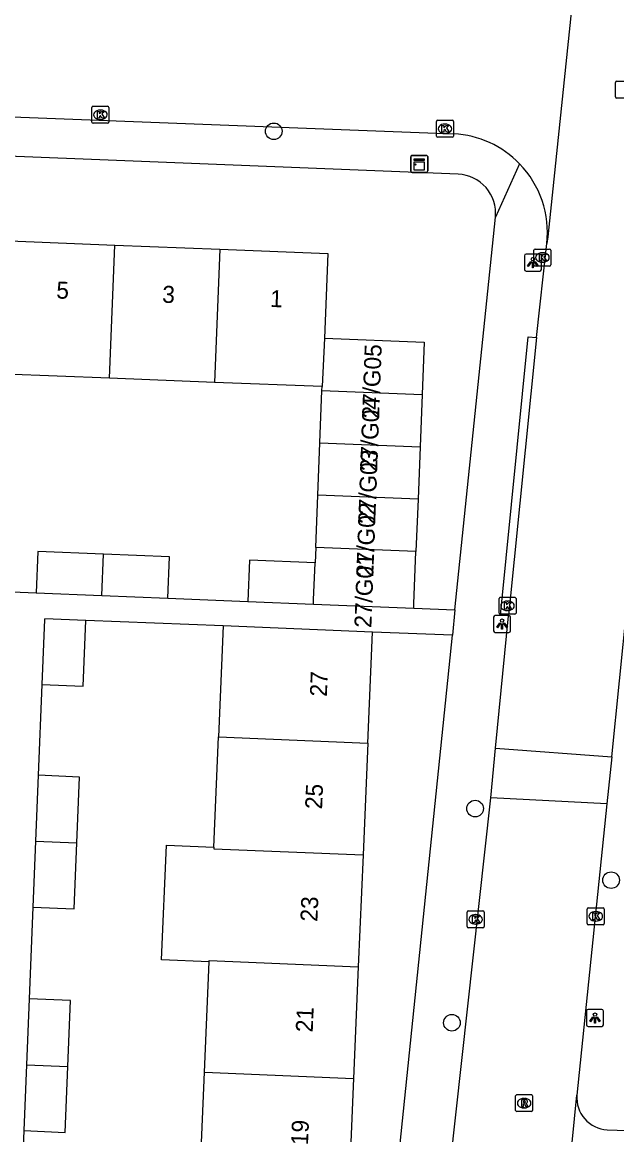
# Model space of a CAD drawing. Extents: x 161355 to 162026, y 386504 to 387459.
# Drawn here: x 161766.8 to 161801.8, y 386751.9 to 386817.3 of the extents above; entities that cross this region are included whole.
import ezdxf

# ---------------------------------------------------------------- set-up
doc = ezdxf.new("R2010")
doc.units = 0
for name, color, linetype in [('IMGEO_Boom', 7, 'Continuous'), ('IMGEO_Kast', 7, 'Continuous'), ('IMGEO_Kolk', 7, 'Continuous'), ('IMGEO_Lichtpunt', 7, 'Continuous'), ('IMGEO_Pand', 7, 'Continuous'), ('IMGEO_Pand_nummerreeks', 7, 'Continuous'), ('IMGEO_Rijbaan_lokaal_open', 7, 'Continuous'), ('IMGEO_Rioolput', 7, 'Continuous'), ('IMGEO_Voetpad_open', 7, 'Continuous')]:
    doc.layers.add(name, color=color, linetype=linetype)

msp = doc.modelspace()

# ---------------------------------------------------------------- linework, layer by layer
at = {"layer": 'IMGEO_Boom'}
for centre in [(161781.629, 386810.922), (161793.481, 386771.055), (161801.484, 386766.842), (161792.114, 386758.447)]:
    msp.add_circle(centre, 0.489, dxfattribs=at)
at = {"layer": 'IMGEO_Kast'}
for p, q in [((161789.69, 386808.581), (161789.69, 386809.422)), ((161789.69, 386809.422), (161789.69, 386808.581)), ((161789.765, 386809.506), (161790.606, 386809.506)), ((161790.606, 386809.506), (161789.765, 386809.506)), ((161790.69, 386809.431), (161790.69, 386808.59)), ((161790.69, 386808.59), (161790.69, 386809.431)), ((161790.615, 386808.506), (161789.774, 386808.506)), ((161789.774, 386808.506), (161790.615, 386808.506))]:
    msp.add_line(p, q, dxfattribs=at)
for points in [[(161789.885, 386809.296), (161790.485, 386809.296), (161790.485, 386809.211), (161789.885, 386809.211), (161789.885, 386809.296)], [(161789.885, 386809.121), (161790.485, 386809.121), (161790.485, 386808.632), (161789.885, 386808.632), (161789.885, 386809.121)]]:
    msp.add_lwpolyline(points, dxfattribs=at)
msp.add_circle((161789.969, 386808.97), 0.0377, dxfattribs=at)
for centre, start, end in [((161789.768, 386809.428), 92.4484, 184.28452), ((161789.768, 386809.428), 92.4484, 184.28452), ((161790.612, 386809.428), 2.4484, 94.28452), ((161790.612, 386809.428), 2.4484, 94.28452), ((161789.768, 386808.584), 182.4484, 274.28452), ((161789.768, 386808.584), 182.4484, 274.28452), ((161790.612, 386808.584), 272.4484, 4.28452), ((161790.612, 386808.584), 272.4484, 4.28452)]:
    msp.add_arc(centre, 0.0779, start, end, dxfattribs=at)
at = {"layer": 'IMGEO_Kolk'}
for p, q in [((161770.923, 386811.468), (161770.923, 386812.32)), ((161770.998, 386812.394), (161771.85, 386812.394)), ((161771.411, 386812.174), (161771.436, 386812.174)), ((161771.924, 386812.32), (161771.924, 386811.468)), ((161771.85, 386811.394), (161770.998, 386811.394)), ((161771.434, 386811.614), (161771.409, 386811.614)), ((161791.205, 386810.646), (161791.205, 386811.498)), ((161791.28, 386811.572), (161792.132, 386811.572)), ((161791.693, 386811.352), (161791.718, 386811.352)), ((161792.206, 386811.498), (161792.206, 386810.646)), ((161791.716, 386810.792), (161791.691, 386810.792)), ((161792.132, 386810.572), (161791.28, 386810.572)), ((161796.942, 386803.068), (161796.942, 386803.92)), ((161797.017, 386803.994), (161797.869, 386803.994)), ((161797.43, 386803.774), (161797.455, 386803.774)), ((161797.943, 386803.92), (161797.943, 386803.068)), ((161797.869, 386802.994), (161797.017, 386802.994)), ((161797.453, 386803.214), (161797.428, 386803.214)), ((161794.887, 386782.566), (161794.887, 386783.418)), ((161794.962, 386783.492), (161795.814, 386783.492)), ((161795.375, 386783.272), (161795.4, 386783.272)), ((161795.888, 386783.418), (161795.888, 386782.566)), ((161795.814, 386782.492), (161794.962, 386782.492)), ((161795.398, 386782.712), (161795.373, 386782.712)), ((161793.011, 386764.107), (161793.011, 386764.959)), ((161793.086, 386765.033), (161793.938, 386765.033)), ((161793.499, 386764.813), (161793.524, 386764.813)), ((161794.012, 386764.959), (161794.012, 386764.107)), ((161800.082, 386764.289), (161800.082, 386765.141)), ((161800.157, 386765.215), (161801.009, 386765.215)), ((161800.57, 386764.995), (161800.595, 386764.995)), ((161801.083, 386765.141), (161801.083, 386764.289)), ((161793.522, 386764.253), (161793.497, 386764.253)), ((161801.009, 386764.215), (161800.157, 386764.215)), ((161800.593, 386764.435), (161800.568, 386764.435)), ((161793.938, 386764.033), (161793.086, 386764.033))]:
    msp.add_line(p, q, dxfattribs=at)
for points in [[(161770.923, 386811.468), (161770.923, 386812.32)], [(161770.998, 386812.394), (161771.85, 386812.394)], [(161771.244, 386812.094), (161771.367, 386812.094), (161771.367, 386811.943), (161771.497, 386812.094), (161771.661, 386812.094), (161771.515, 386811.943), (161771.668, 386811.694), (161771.516, 386811.694), (161771.431, 386811.858), (161771.367, 386811.791), (161771.367, 386811.694), (161771.244, 386811.694), (161771.244, 386812.094)], [(161771.924, 386812.32), (161771.924, 386811.468)], [(161771.85, 386811.394), (161770.998, 386811.394)], [(161791.205, 386810.646), (161791.205, 386811.498)], [(161791.28, 386811.572), (161792.132, 386811.572)], [(161792.206, 386811.498), (161792.206, 386810.646)], [(161791.526, 386811.272), (161791.649, 386811.272), (161791.649, 386811.121), (161791.779, 386811.272), (161791.943, 386811.272), (161791.797, 386811.121), (161791.95, 386810.872), (161791.798, 386810.872), (161791.713, 386811.036), (161791.649, 386810.969), (161791.649, 386810.872), (161791.526, 386810.872), (161791.526, 386811.272)], [(161792.132, 386810.572), (161791.28, 386810.572)], [(161796.942, 386803.068), (161796.942, 386803.92)], [(161797.017, 386803.994), (161797.869, 386803.994)], [(161797.263, 386803.694), (161797.386, 386803.694), (161797.386, 386803.543), (161797.516, 386803.694), (161797.68, 386803.694), (161797.534, 386803.543), (161797.687, 386803.294), (161797.535, 386803.294), (161797.45, 386803.458), (161797.386, 386803.391), (161797.386, 386803.294), (161797.263, 386803.294), (161797.263, 386803.694)], [(161797.943, 386803.92), (161797.943, 386803.068)], [(161797.869, 386802.994), (161797.017, 386802.994)], [(161794.887, 386782.566), (161794.887, 386783.418)], [(161794.962, 386783.492), (161795.814, 386783.492)], [(161795.208, 386783.192), (161795.331, 386783.192), (161795.331, 386783.041), (161795.461, 386783.192), (161795.625, 386783.192), (161795.479, 386783.041), (161795.632, 386782.792), (161795.48, 386782.792), (161795.395, 386782.956), (161795.331, 386782.889), (161795.331, 386782.792), (161795.208, 386782.792), (161795.208, 386783.192)], [(161795.888, 386783.418), (161795.888, 386782.566)], [(161795.814, 386782.492), (161794.962, 386782.492)], [(161793.011, 386764.107), (161793.011, 386764.959)], [(161793.086, 386765.033), (161793.938, 386765.033)], [(161794.012, 386764.959), (161794.012, 386764.107)], [(161800.082, 386764.289), (161800.082, 386765.141)], [(161800.157, 386765.215), (161801.009, 386765.215)], [(161800.403, 386764.915), (161800.526, 386764.915), (161800.526, 386764.764), (161800.656, 386764.915), (161800.82, 386764.915), (161800.674, 386764.764), (161800.827, 386764.515), (161800.675, 386764.515), (161800.59, 386764.679), (161800.526, 386764.612), (161800.526, 386764.515), (161800.403, 386764.515), (161800.403, 386764.915)], [(161801.083, 386765.141), (161801.083, 386764.289)], [(161793.332, 386764.733), (161793.455, 386764.733), (161793.455, 386764.582), (161793.585, 386764.733), (161793.749, 386764.733), (161793.603, 386764.582), (161793.756, 386764.333), (161793.604, 386764.333), (161793.519, 386764.497), (161793.455, 386764.43), (161793.455, 386764.333), (161793.332, 386764.333), (161793.332, 386764.733)], [(161801.009, 386764.215), (161800.157, 386764.215)], [(161793.938, 386764.033), (161793.086, 386764.033)]]:
    msp.add_lwpolyline(points, dxfattribs=at)
for centre, start, end in [((161771, 386812.318), 91.55205, 178.44795), ((161771, 386812.318), 91.55205, 178.44795), ((161771.848, 386812.318), 1.55205, 88.44795), ((161771.848, 386812.318), 1.55205, 88.44795), ((161771, 386811.47), 181.55205, 268.44795), ((161771, 386811.47), 181.55205, 268.44795), ((161771.848, 386811.47), 271.55205, 358.44795), ((161771.848, 386811.47), 271.55205, 358.44795), ((161791.282, 386811.496), 91.55205, 178.44795), ((161791.282, 386811.496), 91.55205, 178.44795), ((161792.13, 386811.496), 1.55205, 88.44795), ((161792.13, 386811.496), 1.55205, 88.44795), ((161791.282, 386810.648), 181.55205, 268.44795), ((161791.282, 386810.648), 181.55205, 268.44795), ((161792.13, 386810.648), 271.55205, 358.44795), ((161792.13, 386810.648), 271.55205, 358.44795), ((161797.019, 386803.918), 91.55205, 178.44795), ((161797.019, 386803.918), 91.55205, 178.44795), ((161797.867, 386803.918), 1.55205, 88.44795), ((161797.867, 386803.918), 1.55205, 88.44795), ((161797.019, 386803.07), 181.55205, 268.44795), ((161797.019, 386803.07), 181.55205, 268.44795), ((161797.867, 386803.07), 271.55205, 358.44795), ((161797.867, 386803.07), 271.55205, 358.44795), ((161794.964, 386783.416), 91.55205, 178.44795), ((161794.964, 386783.416), 91.55205, 178.44795), ((161795.812, 386783.416), 1.55205, 88.44795), ((161795.812, 386783.416), 1.55205, 88.44795), ((161794.964, 386782.568), 181.55205, 268.44795), ((161794.964, 386782.568), 181.55205, 268.44795), ((161795.812, 386782.568), 271.55205, 358.44795), ((161795.812, 386782.568), 271.55205, 358.44795), ((161793.088, 386764.957), 91.55205, 178.44795), ((161793.088, 386764.957), 91.55205, 178.44795), ((161793.936, 386764.957), 1.55205, 88.44795), ((161793.936, 386764.957), 1.55205, 88.44795), ((161800.159, 386765.139), 91.55205, 178.44795), ((161800.159, 386765.139), 91.55205, 178.44795), ((161801.007, 386765.139), 1.55205, 88.44795), ((161801.007, 386765.139), 1.55205, 88.44795), ((161800.159, 386764.291), 181.55205, 268.44795), ((161800.159, 386764.291), 181.55205, 268.44795), ((161801.007, 386764.291), 271.55205, 358.44795), ((161801.007, 386764.291), 271.55205, 358.44795), ((161793.088, 386764.109), 181.55205, 268.44795), ((161793.088, 386764.109), 181.55205, 268.44795), ((161793.936, 386764.109), 271.55205, 358.44795), ((161793.936, 386764.109), 271.55205, 358.44795)]:
    msp.add_arc(centre, 0.0765, start, end, dxfattribs=at)
for centre, major_axis, ratio, start_param, end_param in [((161771.41, 386811.894), (-0.387, 0.002), 0.722429, 4.712389, 7.853982), ((161771.435, 386811.894), (-0.39, 0.002), 0.717154, 1.570796, 4.712389), ((161791.692, 386811.072), (-0.387, 0.002), 0.722429, 4.712389, 7.853982), ((161791.717, 386811.072), (-0.39, 0.002), 0.717154, 1.570796, 4.712389), ((161797.429, 386803.494), (-0.387, 0.002), 0.722429, 4.712389, 7.853982), ((161797.454, 386803.494), (-0.39, 0.002), 0.717154, 1.570796, 4.712389), ((161795.374, 386782.992), (-0.387, 0.002), 0.722429, 4.712389, 7.853982), ((161795.399, 386782.992), (-0.39, 0.002), 0.717154, 1.570796, 4.712389), ((161793.498, 386764.533), (-0.387, 0.002), 0.722429, 4.712389, 7.853982), ((161793.523, 386764.533), (-0.39, 0.002), 0.717154, 1.570796, 4.712389), ((161800.569, 386764.715), (-0.387, 0.002), 0.722429, 4.712389, 7.853982), ((161800.594, 386764.715), (-0.39, 0.002), 0.717154, 1.570796, 4.712389)]:
    msp.add_ellipse(centre, major_axis=major_axis, ratio=ratio, start_param=start_param, end_param=end_param, dxfattribs=at)
at = {"layer": 'IMGEO_Lichtpunt'}
for p, q in [((161796.383, 386803.599), (161796.383, 386802.792)), ((161796.383, 386803.599), (161796.383, 386802.792)), ((161797.285, 386803.694), (161796.477, 386803.694)), ((161797.285, 386803.694), (161796.477, 386803.694)), ((161797.379, 386802.792), (161797.379, 386803.599)), ((161797.379, 386802.792), (161797.379, 386803.599)), ((161796.477, 386802.698), (161797.285, 386802.698)), ((161796.477, 386802.698), (161797.285, 386802.698)), ((161794.567, 386782.324), (161794.567, 386781.517)), ((161794.567, 386782.324), (161794.567, 386781.517)), ((161795.469, 386782.419), (161794.661, 386782.419)), ((161795.469, 386782.419), (161794.661, 386782.419)), ((161795.563, 386781.517), (161795.563, 386782.324)), ((161795.563, 386781.517), (161795.563, 386782.324)), ((161794.661, 386781.423), (161795.469, 386781.423)), ((161794.661, 386781.423), (161795.469, 386781.423)), ((161800.038, 386759.132), (161800.038, 386758.325)), ((161800.038, 386759.132), (161800.038, 386758.325)), ((161800.94, 386759.227), (161800.132, 386759.227)), ((161800.94, 386759.227), (161800.132, 386759.227)), ((161801.034, 386758.325), (161801.034, 386759.132)), ((161801.034, 386758.325), (161801.034, 386759.132)), ((161800.132, 386758.231), (161800.94, 386758.231)), ((161800.132, 386758.231), (161800.94, 386758.231))]:
    msp.add_line(p, q, dxfattribs=at)
for points in [[(161796.757, 386803.263), (161796.796, 386803.235), (161796.608, 386802.973), (161796.57, 386803), (161796.757, 386803.263)], [(161796.859, 386803.215), (161796.906, 386803.215), (161796.906, 386802.893), (161796.859, 386802.893), (161796.859, 386803.215)], [(161796.969, 386803.235), (161797.007, 386803.262), (161797.194, 386803), (161797.155, 386802.972), (161796.969, 386803.235)], [(161794.941, 386781.988), (161794.98, 386781.96), (161794.792, 386781.698), (161794.754, 386781.725), (161794.941, 386781.988)], [(161795.043, 386781.94), (161795.09, 386781.94), (161795.09, 386781.618), (161795.043, 386781.618), (161795.043, 386781.94)], [(161795.153, 386781.96), (161795.191, 386781.987), (161795.378, 386781.725), (161795.339, 386781.697), (161795.153, 386781.96)], [(161800.412, 386758.796), (161800.451, 386758.768), (161800.263, 386758.506), (161800.225, 386758.533), (161800.412, 386758.796)], [(161800.514, 386758.748), (161800.561, 386758.748), (161800.561, 386758.426), (161800.514, 386758.426), (161800.514, 386758.748)], [(161800.624, 386758.768), (161800.662, 386758.795), (161800.849, 386758.533), (161800.81, 386758.505), (161800.624, 386758.768)]]:
    msp.add_lwpolyline(points, dxfattribs=at)
for centre in [(161796.882, 386803.397), (161795.066, 386782.122), (161800.537, 386758.93)]:
    msp.add_circle(centre, 0.0994, dxfattribs=at)
for centre, start, end in [((161796.477, 386803.599), 90, 180), ((161796.477, 386803.599), 90, 180), ((161797.285, 386803.599), 0, 90), ((161797.285, 386803.599), 0, 90), ((161796.477, 386802.792), 180, 270), ((161796.477, 386802.792), 180, 270), ((161797.285, 386802.792), 270, 0), ((161797.285, 386802.792), 270, 360), ((161794.661, 386782.324), 90, 180), ((161794.661, 386782.324), 90, 180), ((161795.469, 386782.324), 0, 90), ((161795.469, 386782.324), 0, 90), ((161794.661, 386781.517), 180, 270), ((161794.661, 386781.517), 180, 270), ((161795.469, 386781.517), 270, 0), ((161795.469, 386781.517), 270, 360), ((161800.132, 386759.132), 90, 180), ((161800.132, 386759.132), 90, 180), ((161800.94, 386759.132), 0, 90), ((161800.94, 386759.132), 0, 90), ((161800.132, 386758.325), 180, 270), ((161800.132, 386758.325), 180, 270), ((161800.94, 386758.325), 270, 0), ((161800.94, 386758.325), 270, 360)]:
    msp.add_arc(centre, 0.0946, start, end, dxfattribs=at)
at = {"layer": 'IMGEO_Pand'}
for points in [[(161766.102, 386804.474), (161772.278, 386804.229)], [(161771.968, 386796.39), (161772.278, 386804.229)], [(161772.278, 386804.229), (161778.454, 386803.985)], [(161778.454, 386803.985), (161778.144, 386796.146)], [(161778.454, 386803.985), (161784.804, 386803.734), (161784.607, 386798.749)], [(161784.607, 386798.749), (161784.474, 386795.896)], [(161784.607, 386798.749), (161790.487, 386798.516), (161790.365, 386795.433)], [(161771.968, 386796.39), (161765.792, 386796.634)], [(161778.144, 386796.146), (161771.968, 386796.39)], [(161784.474, 386795.896), (161778.144, 386796.146)], [(161784.343, 386792.583), (161784.465, 386795.666)], [(161784.465, 386795.666), (161784.474, 386795.896)], [(161784.465, 386795.666), (161790.365, 386795.433)], [(161790.365, 386795.433), (161790.243, 386792.35)], [(161784.221, 386789.5), (161784.343, 386792.583)], [(161784.343, 386792.583), (161790.243, 386792.35)], [(161790.243, 386792.35), (161790.122, 386789.267)], [(161784.099, 386786.417), (161784.221, 386789.5)], [(161790.122, 386789.267), (161784.221, 386789.5)], [(161790.122, 386789.267), (161790, 386786.184)], [(161784.099, 386786.417), (161784.064, 386785.52)], [(161790, 386786.184), (161784.099, 386786.417)], [(161771.611, 386786.029), (161767.735, 386786.188), (161767.635, 386783.76)], [(161771.512, 386783.601), (161771.611, 386786.029)], [(161775.389, 386783.443), (161775.488, 386785.871), (161771.611, 386786.029)], [(161789.868, 386782.851), (161789.878, 386783.101), (161790, 386786.184)], [(161784.064, 386785.52), (161780.209, 386785.678), (161780.109, 386783.25)], [(161783.967, 386783.092), (161783.977, 386783.334), (161784.064, 386785.52)], [(161767.635, 386783.76), (161771.512, 386783.601)], [(161771.512, 386783.601), (161775.389, 386783.443)], [(161780.109, 386783.25), (161783.967, 386783.092)], [(161783.967, 386783.092), (161789.868, 386782.851)], [(161770.573, 386782.134), (161768.145, 386782.233), (161768.143, 386782.188), (161767.986, 386778.357)], [(161767.986, 386778.357), (161770.414, 386778.257), (161770.573, 386782.134)], [(161778.649, 386781.805), (161778.375, 386775.275)], [(161787.434, 386781.448), (161778.649, 386781.805)], [(161787.159, 386774.905), (161787.434, 386781.448)], [(161778.102, 386768.778), (161778.375, 386775.275)], [(161778.375, 386775.275), (161787.159, 386774.905)], [(161787.159, 386774.905), (161786.882, 386768.324)], [(161767.768, 386773.013), (161767.61, 386769.136)], [(161770.038, 386769.037), (161770.196, 386772.914), (161767.768, 386773.013)], [(161767.61, 386769.136), (161767.451, 386765.259)], [(161767.451, 386765.259), (161769.879, 386765.16), (161770.038, 386769.037)], [(161767.61, 386769.136), (161770.038, 386769.037)], [(161777.817, 386762.029), (161775.025, 386762.147), (161775.309, 386768.895), (161778.102, 386768.778)], [(161778.102, 386768.778), (161778.098, 386768.694), (161786.882, 386768.324)], [(161786.882, 386768.324), (161786.605, 386761.743)], [(161777.545, 386755.532), (161777.817, 386762.029)], [(161777.817, 386762.029), (161777.821, 386762.113), (161786.605, 386761.743)], [(161786.605, 386761.743), (161786.328, 386755.162)], [(161767.23, 386759.85), (161767.072, 386755.973)], [(161769.5, 386755.874), (161769.658, 386759.751), (161767.23, 386759.85)], [(161767.072, 386755.973), (161766.913, 386752.096)], [(161766.913, 386752.096), (161769.341, 386751.997), (161769.5, 386755.874)], [(161767.072, 386755.973), (161769.5, 386755.874)], [(161777.268, 386748.95), (161777.312, 386750), (161777.545, 386755.532)], [(161777.545, 386755.532), (161786.328, 386755.162)], [(161786.328, 386755.162), (161786.111, 386750), (161786.051, 386748.58)]]:
    msp.add_lwpolyline(points, dxfattribs=at)
at = {"layer": 'IMGEO_Rijbaan_lokaal_open'}
for points in [[(161799.609, 386822.721), (161799.571, 386822.084), (161797.768, 386804.716), (161797.697, 386804.314)], [(161746.843, 386812.529), (161792.228, 386810.766)], [(161797.098, 386798.789), (161797.697, 386804.314)], [(161797.098, 386798.789), (161795.448, 386782.404)], [(161801.521, 386774.099), (161802.439, 386783.05)], [(161794.685, 386774.619), (161795.448, 386782.404)], [(161794.403, 386771.693), (161794.685, 386774.619)], [(161794.685, 386774.619), (161801.521, 386774.099)], [(161801.521, 386774.099), (161801.237, 386771.333)], [(161789.803, 386728.701), (161792.01, 386750), (161794.403, 386771.693)], [(161801.237, 386771.333), (161794.403, 386771.693)], [(161801.237, 386771.333), (161799.477, 386754.186)], [(161798.266, 386742.482), (161799.047, 386750), (161799.477, 386754.186)]]:
    msp.add_lwpolyline(points, dxfattribs=at)
for centre, start, end in [((161791.933, 386804.973), 44.09188, 87.08268), ((161791.933, 386804.972), 353.48921, 44.10405)]:
    msp.add_arc(centre, 5.801, start, end, dxfattribs=at)
at = {"layer": 'IMGEO_Rioolput'}
for p, q in [((161801.743, 386812.951), (161801.743, 386813.803)), ((161801.818, 386813.877), (161802.67, 386813.877)), ((161802.67, 386812.877), (161801.818, 386812.877)), ((161795.867, 386753.289), (161795.867, 386754.141)), ((161795.942, 386754.215), (161796.794, 386754.215)), ((161796.355, 386753.995), (161796.38, 386753.995)), ((161796.868, 386754.141), (161796.868, 386753.289)), ((161796.794, 386753.215), (161795.942, 386753.215)), ((161796.378, 386753.435), (161796.353, 386753.435))]:
    msp.add_line(p, q, dxfattribs=at)
for points in [[(161801.743, 386812.951), (161801.743, 386813.803)], [(161801.818, 386813.877), (161802.67, 386813.877)], [(161802.67, 386812.877), (161801.818, 386812.877)], [(161795.867, 386753.289), (161795.867, 386754.141)], [(161795.942, 386754.215), (161796.794, 386754.215)], [(161796.456, 386753.913), (161796.204, 386753.915), (161796.204, 386753.515)], [(161796.204, 386753.515), (161796.328, 386753.515), (161796.328, 386753.677), (161796.339, 386753.677)], [(161796.382, 386753.834), (161796.328, 386753.834), (161796.328, 386753.753)], [(161796.328, 386753.753), (161796.38, 386753.753)], [(161796.868, 386754.141), (161796.868, 386753.289)], [(161796.794, 386753.215), (161795.942, 386753.215)], [(161796.386, 386753.648), (161796.457, 386753.515), (161796.597, 386753.515), (161796.532, 386753.641)]]:
    msp.add_lwpolyline(points, dxfattribs=at)
for centre, radius, start, end in [((161801.82, 386813.801), 0.0765, 91.55205, 178.44795), ((161801.82, 386813.801), 0.0765, 91.55205, 178.44795), ((161801.82, 386812.953), 0.0765, 181.55205, 268.44795), ((161801.82, 386812.953), 0.0765, 181.55205, 268.44795), ((161795.944, 386754.139), 0.0765, 91.55205, 178.44795), ((161795.944, 386754.139), 0.0765, 91.55205, 178.44795), ((161796.338, 386753.624), 0.0533, 26.02933, 88.69889), ((161796.364, 386753.942), 0.19, 274.7715, 282.96867), ((161796.388, 386753.738), 0.0964, 77.00612, 93.18647), ((161796.402, 386753.795), 0.0378, 276.66336, 79.67722), ((161796.455, 386753.803), 0.109, 350.36119, 89.41601), ((161796.453, 386753.803), 0.112, 277.58423, 350.98172), ((161796.437, 386753.588), 0.108, 29.51342, 73.79051), ((161796.792, 386754.139), 0.0765, 1.55205, 88.44795), ((161796.792, 386754.139), 0.0765, 1.55205, 88.44795), ((161795.944, 386753.291), 0.0765, 181.55205, 268.44795), ((161795.944, 386753.291), 0.0765, 181.55205, 268.44795), ((161796.792, 386753.291), 0.0765, 271.55205, 358.44795), ((161796.792, 386753.291), 0.0765, 271.55205, 358.44795)]:
    msp.add_arc(centre, radius, start, end, dxfattribs=at)
for centre, major_axis, ratio, start_param, end_param in [((161796.354, 386753.715), (-0.387, 0.002), 0.722429, 4.712389, 7.853982), ((161796.379, 386753.715), (-0.39, 0.002), 0.717154, 1.570796, 4.712389)]:
    msp.add_ellipse(centre, major_axis=major_axis, ratio=ratio, start_param=start_param, end_param=end_param, dxfattribs=at)
at = {"layer": 'IMGEO_Voetpad_open'}
for points in [[(161792.488, 386808.396), (161745.835, 386810.264)], [(161796.099, 386809.009), (161794.675, 386805.874)], [(161792.296, 386782.754), (161794.675, 386805.874)], [(161795.448, 386782.404), (161794.978, 386782.445), (161796.607, 386798.831), (161797.098, 386798.789)], [(161765.276, 386783.856), (161767.635, 386783.76)], [(161775.389, 386783.443), (161780.109, 386783.25)], [(161789.868, 386782.851), (161792.296, 386782.754)], [(161792.296, 386782.754), (161792.142, 386781.256)], [(161778.649, 386781.805), (161770.573, 386782.134)], [(161786.714, 386728.514), (161788.925, 386750), (161792.142, 386781.256)], [(161792.142, 386781.256), (161787.434, 386781.448)], [(161767.986, 386778.357), (161767.768, 386773.013)], [(161767.451, 386765.259), (161767.23, 386759.85)], [(161766.913, 386752.096), (161766.692, 386746.687)], [(161801.257, 386752.147), (161804.181, 386752.042)]]:
    msp.add_lwpolyline(points, dxfattribs=at)
for centre, radius, start, end in [((161792.393, 386806.105), 2.293, 354.228, 87.63363), ((161801.346, 386754.022), 1.877, 174.9718, 267.26862)]:
    msp.add_arc(centre, radius, start, end, dxfattribs=at)

# ---------------------------------------------------------------- texts
at = {"layer": 'IMGEO_Pand_nummerreeks'}
for s, rotation, p in [('5', 357.73563, (161768.814, 386801.084)), ('3', 357.73563, (161775.048, 386800.837)), ('1', 357.73563, (161781.396, 386800.587)), ('27/G05', 87.88601, (161787.826, 386793.988)), ('27/G04', 87.88601, (161787.711, 386790.884)), ('27/G03', 87.88601, (161787.597, 386787.78)), ('27/G02', 87.88601, (161787.482, 386784.669)), ('27/G01', 87.886, (161787.372, 386781.682)), ('27', 87.58806, (161784.75, 386777.626)), ('25', 87.58806, (161784.471, 386771.002)), ('23', 87.58806, (161784.193, 386764.378)), ('21', 87.58806, (161783.919, 386757.867)), ('19', 87.59027, (161783.64, 386751.222))]:
    msp.add_text(s, height=1, rotation=rotation, dxfattribs=at).set_placement(p)

doc.saveas('drawing.dxf')
